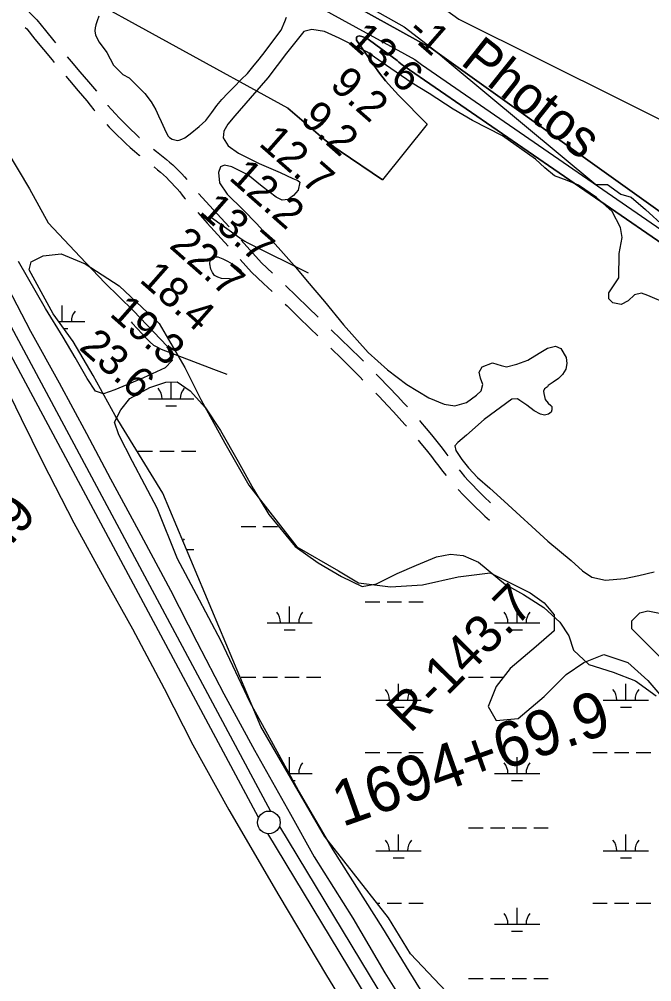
# Model space of a CAD drawing. Extents: x 3477039 to 3515015, y 546746 to 572297.
# Drawn here: x 3497919 to 3499315, y 559836 to 561962 of the extents above; entities that cross this region are included whole.
import ezdxf

# ---------------------------------------------------------------- set-up
doc = ezdxf.new("R2010")
doc.units = 0
for name, color, linetype in [('V-LEVE-TOET', 7, 'Continuous'), ('V-RIVR-EDGE', 7, 'Continuous'), ('V-RIVR-IDEN', 7, 'Continuous'), ('V-RIVR-RANG', 7, 'Continuous'), ('V-RIVR-RANG-IDEN', 7, 'Continuous'), ('V-ROAD-CNTR', 7, 'Continuous'), ('V-SITE-VEGE', 7, 'Continuous'), ('V-SURV-IDEN', 7, 'Continuous'), ('V-SURV-LINE', 7, 'Continuous'), ('V-TOPO-DPTH', 7, 'Continuous'), ('V-TOPO-MINR', 7, 'Continuous'), ('V-TOPO-SHOR', 7, 'Continuous'), ('V-TOPO-WATR', 7, 'Continuous'), ('V-WETL-SWMP', 7, 'Continuous')]:
    doc.layers.add(name, color=color, linetype=linetype)

msp = doc.modelspace()

# ---------------------------------------------------------------- linework, layer by layer
at = {"layer": 'V-LEVE-TOET'}
for points in [[(3497528.4, 561986.7), (3497542.9, 561964.2), (3497552.6, 561946.5), (3497585.2, 561899.2), (3497641.6, 561811.6), (3497711.2, 561700.8), (3497772.4, 561592.1), (3497827.7, 561485.8), (3497893.8, 561369.7), (3497943.7, 561273.2), (3498006.9, 561159.1), (3498067.1, 561046.9), (3498120.5, 560946.5), (3498182.6, 560832.4), (3498253, 560700.5), (3498311.2, 560586.4), (3498370.9, 560472.2), (3498438.4, 560347.3), (3498517.6, 560206), (3498570, 560112), (3498655.6, 559976.7), (3498726, 559855.6), (3498788.3, 559755.2)], [(3497488.9, 561891.5), (3497592.9, 561713.3), (3497695.4, 561517.2), (3497787.5, 561344.7), (3497870.6, 561189.8), (3497886.6, 561155.6), (3497922.9, 561079.7), (3497970.4, 560984.5), (3498039.6, 560849.8), (3498106.7, 560727.4), (3498169, 560615.5), (3498239.1, 560483.4), (3498302.2, 560359.2), (3498381.4, 560215.7), (3498491.8, 560026.1), (3498597.1, 559849.6), (3498655.1, 559754.8)]]:
    msp.add_lwpolyline(points, dxfattribs=at)
at = {"layer": 'V-RIVR-EDGE'}
msp.add_lwpolyline([(3498691.7, 561989), (3498769, 561944.9), (3498838.5, 561891.3), (3498872.7, 561862.4), (3499191.4, 561596.9), (3499217.8, 561596.8), (3499246.6, 561575.8), (3499269.4, 561569.1), (3499301.1, 561541.4), (3499343.6, 561503.5)], dxfattribs=at)
at = {"layer": 'V-ROAD-CNTR'}
for points in [[(3497933.4, 561985.2), (3497935.4, 561983.2), (3497946.3, 561972.2), (3497958, 561960.7), (3497977.1, 561936.9), (3497995.7, 561914), (3497999, 561909.9)], [(3497932.4, 561943.8), (3497935.7, 561940.5), (3497953.7, 561918.1), (3497972.5, 561895), (3497991.4, 561872.1), (3497995.9, 561866.6)], [(3498024.6, 561879.1), (3498033.4, 561868.6), (3498052.5, 561846), (3498071.7, 561823.6), (3498089.5, 561803.1)], [(3498021.7, 561836), (3498029.6, 561826.6), (3498049, 561804), (3498068.2, 561781.9), (3498075.7, 561772.2), (3498083.8, 561762.2), (3498086, 561759.5)], [(3498114.7, 561772), (3498114.9, 561771.7), (3498123, 561762.4), (3498131.3, 561753.2), (3498139.7, 561744.1), (3498148.2, 561735.2), (3498156.9, 561726.4), (3498165.8, 561717.8), (3498174.8, 561709.4), (3498184, 561701.1), (3498184.5, 561700.6)], [(3498112.4, 561729.4), (3498117.8, 561723.5), (3498126.8, 561714.2), (3498135.8, 561705.1), (3498145.1, 561696.1), (3498154.5, 561687.3), (3498164, 561678.7), (3498173.7, 561670.2), (3498183.6, 561661.9), (3498185, 561660.8)], [(3498215.2, 561674.9), (3498222, 561669.6), (3498229.2, 561664.2), (3498236.5, 561658.4), (3498243.7, 561652.5), (3498250.8, 561646.4), (3498257.7, 561640.1), (3498264.5, 561633.7), (3498271.2, 561627.2), (3498277.7, 561620.5), (3498284, 561613.6), (3498289.1, 561607.9)], [(3498216.4, 561636), (3498217.7, 561635), (3498224.4, 561629.5), (3498231, 561623.9), (3498237.4, 561618.1), (3498243.7, 561612.1), (3498249.9, 561606), (3498255.9, 561599.8), (3498261.8, 561593.5), (3498267.6, 561587), (3498273.2, 561580.4), (3498278.6, 561573.6), (3498284.4, 561566.2), (3498285.9, 561564.5)], [(3498314.9, 561577.3), (3498356.2, 561532), (3498382.2, 561503.3)], [(3498312.9, 561535), (3498334, 561511.8), (3498380.1, 561460.9)], [(3498409, 561473.6), (3498453.5, 561424.1), (3498477.8, 561401.2)], [(3498406.8, 561431.2), (3498432, 561403.1), (3498458.5, 561378.2), (3498477.3, 561360.3)], [(3498506.8, 561373.7), (3498530.9, 561350.5), (3498556.7, 561325.6), (3498578.7, 561304.1)], [(3498506.2, 561332.7), (3498510.1, 561328.9), (3498535.7, 561304.1), (3498561.2, 561279.2), (3498577.8, 561262.9)], [(3498607.2, 561276), (3498607.6, 561275.6), (3498629, 561255.2), (3498650.4, 561234.6), (3498671.6, 561213.7), (3498678.9, 561206.4)], [(3498606.6, 561235.1), (3498608.3, 561233.6), (3498629.5, 561213.1), (3498650.5, 561192.4), (3498671.3, 561171.6), (3498677.8, 561165)], [(3498707.1, 561178), (3498713.5, 561171.5), (3498734.2, 561150.1), (3498754.7, 561128.5), (3498767.5, 561114.8), (3498775.9, 561105.5)], [(3498705.8, 561136.3), (3498712.5, 561129.3), (3498732.8, 561108), (3498745.4, 561094.5), (3498757.8, 561080.8), (3498770, 561067), (3498773.6, 561062.9)], [(3498802.4, 561075.5), (3498804.9, 561072.6), (3498817, 561058.3), (3498829, 561043.8), (3498840.8, 561029.2), (3498852.5, 561014.4), (3498860.6, 561003.5), (3498865, 560997.6)], [(3498799.5, 561032.4), (3498805.8, 561024.8), (3498817.4, 561010.5), (3498828.7, 560996.2), (3498836.6, 560985.5), (3498844.9, 560974.6), (3498853.3, 560963.9), (3498861.4, 560953.9)], [(3498890.1, 560966.4), (3498893.5, 560962.3), (3498902.2, 560952.3), (3498911, 560942.5), (3498920, 560932.9), (3498929.1, 560923.4), (3498938.4, 560914), (3498947.8, 560904.8), (3498957.4, 560895.7), (3498959.1, 560894.1)], [(3498887.6, 560923.7), (3498888.8, 560922.3), (3498898.1, 560912.3), (3498907.6, 560902.4), (3498917.2, 560892.7), (3498927, 560883.1), (3498936.9, 560873.7), (3498947, 560864.5), (3498957.1, 560855.5)]]:
    msp.add_lwpolyline(points, dxfattribs=at)
at = {"layer": 'V-SITE-VEGE'}
for points in [[(3497891.9, 561671.6), (3497941.5, 561587), (3497983.2, 561512.2), (3498053.4, 561437.2), (3498108.1, 561380), (3498171.5, 561317.8), (3498245.6, 561239.9), (3498256.2, 561208.5), (3498241.4, 561191.9), (3498193.2, 561169.6), (3498156.8, 561154.1), (3498130.3, 561143.4), (3498104.7, 561134.8), (3498087.1, 561140.7), (3498068.6, 561168.3), (3498042.4, 561214.6), (3498016.1, 561259.9), (3497977.2, 561322.9), (3497917, 561427.2)], [(3498844.9, 559752.9), (3498779.9, 559859), (3498721.6, 559954.4), (3498611.9, 560127.4), (3498535.2, 560258.2), (3498476.1, 560367.3), (3498428.5, 560452.8), (3498364.6, 560588.3), (3498310.3, 560691.5), (3498268.7, 560770.1), (3498223.2, 560882.1), (3498169, 560985.2), (3498138.9, 561044.2), (3498129.3, 561071.7), (3498143.1, 561099), (3498162.9, 561124.4), (3498207.1, 561148.6), (3498242.4, 561160.2), (3498267.9, 561161), (3498296.2, 561141.3), (3498330.3, 561103.9), (3498363.3, 561053.7), (3498402.1, 560984.9), (3498436.1, 560924), (3498470.1, 560867.9), (3498528.4, 560797.1), (3498579.2, 560761.5), (3498630, 560730.9), (3498675.9, 560709), (3498707.3, 560714.7), (3498753.4, 560738), (3498795.7, 560756.4), (3498839.9, 560774.7), (3498871.3, 560780.4), (3498898.7, 560777.3), (3498932.9, 560762.5), (3498992.4, 560713.1), (3499032.4, 560691.4), (3499077.3, 560662.7), (3499112.4, 560630.2), (3499131.8, 560599.7), (3499142.4, 560568.3), (3499176.5, 560536.7), (3499230.3, 560519.8), (3499279.2, 560500.9), (3499325.1, 560467.3)]]:
    msp.add_lwpolyline(points, dxfattribs=at)
at = {"layer": 'V-SURV-LINE'}
for points in [[(3498447.4, 560198.4), (3497640, 561705.4)], [(3497666.4, 561719.6), (3498473.9, 560212.6)], [(3498493.2, 560178.6), (3499623.5, 558308.1)], [(3499597.8, 558292.6), (3498467.6, 560163)]]:
    msp.add_lwpolyline(points, dxfattribs=at)
msp.add_circle((3498470.1, 560187.9), 25, dxfattribs=at)
at = {"layer": 'V-TOPO-DPTH'}
for points in [[(3500385.4, 560809.6), (3500382.3, 560812.2), (3500378.7, 560815.1), (3500375, 560818), (3500371.4, 560820.9), (3499617.8, 561332.2), (3499611.1, 561337.5), (3499604.3, 561342.9), (3498851.6, 561881), (3498828.1, 561897.8), (3498113.8, 562294), (3498107.7, 562298.1), (3498101.5, 562302.2), (3498095.4, 562306.3), (3498055.9, 562332.9), (3498029.9, 562350.2), (3498003.8, 562367.2), (3497977.5, 562384), (3497951.1, 562400.5), (3497512.1, 562671.5)], [(3497512.1, 562671.5), (3497951.1, 562400.5), (3497977.5, 562384), (3498003.8, 562367.2), (3498029.9, 562350.2), (3498055.9, 562332.9), (3498095.4, 562306.3), (3498101.5, 562302.2), (3498107.7, 562298.1), (3498113.8, 562294), (3498828.1, 561897.8), (3498851.6, 561881), (3499604.3, 561342.9), (3499611.1, 561337.5), (3499617.8, 561332.2), (3500371.4, 560820.9), (3500375, 560818), (3500378.7, 560815.1), (3500382.3, 560812.2), (3500385.9, 560809.2)], [(3498720.8, 561607.4), (3498627.1, 561670.8), (3498616, 561678.6), (3498605, 561686.7), (3498594.3, 561695.1), (3498583.7, 561703.8), (3498512, 561765.2), (3498018.8, 562037.4), (3497931.3, 562098)], [(3499453.1, 561387.2), (3498768.4, 561858.2), (3498764.5, 561861.3), (3498760.7, 561864.4), (3498756.8, 561867.5), (3498752.9, 561870.5), (3498692.4, 561915.7), (3498687.1, 561919.1), (3498681.5, 561921.9), (3498675.5, 561923.8), (3498669.3, 561925), (3498665.8, 561924), (3498663.6, 561922.2), (3498663.1, 561919.4), (3498663.7, 561915.9), (3498702, 561860.2), (3498714.5, 561842.9), (3498727.6, 561826.1), (3498741.5, 561810.1), (3498756.1, 561794.5), (3498819.1, 561730.3), (3498720.8, 561607.4)]]:
    msp.add_lwpolyline(points, dxfattribs=at)
at = {"layer": 'V-TOPO-MINR'}
for points in [[(3495962.6, 563206.8), (3496749.5, 563037), (3496757.5, 563035.1), (3496765.5, 563033.1), (3496773.4, 563030.9), (3496781.2, 563028.6), (3497492.2, 562726.4), (3497505.3, 562719.3), (3497518.4, 562711.9), (3498210.9, 562417.9), (3498809.8, 562018.7), (3498836.3, 561999.9), (3498862.8, 561981), (3498889.1, 561961.9), (3499795.1, 561510.8), (3499807.6, 561498.3), (3499819.8, 561485.5), (3499910.6, 561387.2), (3499968.3, 561325.4), (3500026.4, 561263.9), (3500392.9, 560889)], [(3497803.8, 562454.2), (3498047.9, 562291.1), (3498067.1, 562278.2), (3498086.3, 562265.4), (3498105.5, 562252.5), (3498124.7, 562239.6), (3498792.3, 561873), (3498806.6, 561861.9), (3499562.3, 561340.4), (3499580.1, 561326.3), (3499598, 561312.2), (3499615.9, 561298.1), (3499633.8, 561284.1), (3500307.3, 560815.6), (3500327.1, 560799.3), (3501396.9, 560057.3)], [(3498819.1, 561730.3), (3498756.1, 561794.5), (3498741.5, 561810.1), (3498727.6, 561826.1), (3498714.5, 561842.9), (3498702, 561860.2), (3498663.7, 561915.9), (3498663.1, 561919.4), (3498663.6, 561922.2), (3498665.8, 561924), (3498669.3, 561925), (3498675.5, 561923.8), (3498681.5, 561921.9), (3498687.1, 561919.1), (3498692.4, 561915.7), (3498752.9, 561870.5), (3498756.8, 561867.5), (3498760.7, 561864.4), (3498764.5, 561861.3), (3498768.4, 561858.2), (3499453.1, 561387.2)], [(3498512, 561765.2), (3498583.7, 561703.8), (3498594.3, 561695.1), (3498605, 561686.7), (3498616, 561678.6), (3498627.1, 561670.8), (3498720.8, 561607.4)], [(3498338, 561528), (3498406.1, 561478.8), (3498411.3, 561475.2), (3498416.7, 561471.7), (3498422.3, 561468.6), (3498427.9, 561465.6), (3498556.5, 561402)], [(3498412.2, 561394.8), (3498408.1, 561390.6), (3498401.1, 561387.5), (3498365.8, 561389.6), (3498357.3, 561391.9), (3498350.3, 561395.8), (3498345.3, 561402.2), (3498341.8, 561410.2), (3498339.4, 561421.7), (3498340.6, 561429.2), (3498343.7, 561434.7), (3498349.5, 561437.1), (3498357.1, 561437.4), (3498368.2, 561432.9), (3498379, 561427.8), (3498389.1, 561421.7), (3498399, 561414.9), (3498408.5, 561407.5), (3498411.8, 561400.6), (3498412.2, 561394.8)], [(3498166.2, 561293.7), (3498168.6, 561290.8), (3498201.1, 561255), (3498208.1, 561248.3), (3498215.6, 561242.3), (3498223.9, 561237.4), (3498232.6, 561233.3), (3498303.4, 561205.7), (3498348.1, 561188.7), (3498377.1, 561177.8)]]:
    msp.add_lwpolyline(points, dxfattribs=at)
at = {"layer": 'V-TOPO-SHOR'}
for points in [[(3498094.4, 561968.8), (3498090.9, 561958.2), (3498088.1, 561949.8), (3498086.4, 561943), (3498085.8, 561936.3), (3498087.4, 561926.8), (3498095.7, 561911), (3498112.4, 561888.5), (3498127.3, 561860.4), (3498147.4, 561840.1), (3498161.4, 561832.7), (3498181.4, 561813), (3498195.9, 561797.8), (3498210.4, 561779.8), (3498220.4, 561761.8), (3498226.5, 561748.3), (3498232, 561735.9), (3498243.6, 561711.7)], [(3498296.3, 561708.6), (3498316, 561724.8), (3498330.6, 561738.1), (3498344.2, 561756), (3498354.9, 561771.6), (3498366.2, 561784.4), (3498379.8, 561798.9), (3498393.3, 561812.9), (3498409.1, 561828.5), (3498423.2, 561842.4), (3498434.5, 561856.9), (3498448.6, 561873.6), (3498461.6, 561890.4), (3498476.3, 561910.5), (3498497.2, 561937.8), (3498505.1, 561956.8), (3498509.1, 561966.9)], [(3499396.1, 561313.2), (3499306.6, 561351.7), (3499292.3, 561356.8), (3499277.2, 561353.3), (3499262.8, 561339.8), (3499247.6, 561332), (3499229, 561335.7), (3499220.4, 561344.3), (3499220.5, 561357.3), (3499235, 561379.4), (3499242.2, 561390.9), (3499243.3, 561444.7), (3499250, 561479.9), (3499246.5, 561502.1), (3499228, 561537.4), (3499193, 561568.5), (3499153.7, 561595.3), (3499128.7, 561605.5), (3499100.7, 561616.4), (3499079.3, 561633.8), (3499058.6, 561652.6), (3498985.7, 561704.7), (3498919.8, 561738.1), (3498876.9, 561763.5), (3498824, 561798.2), (3498786.1, 561820.7), (3498738.9, 561853.3), (3498686, 561890.2), (3498625.1, 561920), (3498592.9, 561934.6), (3498564.9, 561939), (3498547, 561934.8), (3498508.6, 561887), (3498468.1, 561832.7), (3498429.1, 561787.7), (3498395.1, 561748.4), (3498379.2, 561730.5), (3498370.5, 561714.8), (3498369, 561699.7), (3498380.4, 561682.4), (3498403.2, 561665.8), (3498448.3, 561643.3), (3498494.9, 561623.6), (3498522.8, 561610.5), (3498534.3, 561605.4), (3498538.5, 561601.8), (3498534.8, 561584.6), (3498524.7, 561572.4), (3498512.5, 561563.9), (3498499.5, 561562.5), (3498485.9, 561569.1), (3498455.2, 561592.2), (3498423.8, 561618.3), (3498388, 561635.7), (3498372.2, 561639.4), (3498363.6, 561635.9), (3498358.5, 561623.7), (3498361.2, 561600.7), (3498378.3, 561575.5)], [(3498243.6, 561711.7), (3498248, 561703.9), (3498250.8, 561701), (3498256.4, 561697.1), (3498268.2, 561694.2), (3498272.1, 561694.8), (3498277.7, 561697), (3498284.5, 561700.3), (3498296.3, 561708.6)], [(3498378.3, 561575.5), (3498413.3, 561540.8), (3498442.5, 561510.5), (3498490.3, 561457.8), (3498526, 561418.1), (3498554.5, 561383.5), (3498593, 561338.7), (3498635, 561286.8), (3498689.2, 561226.2), (3498732.1, 561187.9), (3498774.9, 561155.3), (3498822.9, 561125.6), (3498857.2, 561111.8), (3498880.2, 561108), (3498906.1, 561115.1), (3498928.4, 561131.4), (3498938.5, 561141.4), (3498942.2, 561155), (3498937.3, 561169.4), (3498934.5, 561182.4), (3498941, 561194.5), (3498963.3, 561203), (3498982.7, 561197.2), (3498994.8, 561194.2), (3499017.1, 561199.8), (3499041.6, 561209), (3499066.8, 561224.7), (3499084.8, 561235.3), (3499102.8, 561239.5), (3499114.3, 561234.4), (3499126.3, 561215), (3499127.9, 561201.3)], [(3499127.9, 561201.3), (3499125.6, 561189), (3499118.2, 561177.3), (3499109.2, 561168.4), (3499097.9, 561160.6), (3499086.7, 561152.8), (3499085, 561150), (3499078.2, 561145.6), (3499076, 561140.6), (3499077.1, 561135.5), (3499079.8, 561122), (3499086.5, 561113.6), (3499092.6, 561108.5), (3499094.3, 561106.3), (3499094.8, 561099), (3499093.1, 561093.9), (3499087.4, 561089.5), (3499078.5, 561087.3), (3499069.5, 561089.6), (3499055.5, 561097), (3499039.3, 561109.4), (3499023.7, 561120.1), (3499018.7, 561123.5), (3499006.4, 561122.5), (3498945.6, 561078), (3498906.1, 561042.9), (3498887, 561026.8), (3498880.2, 561019.5), (3498882.9, 561009.4), (3498896.3, 560989.2), (3498910.7, 560971.1), (3498930.2, 560949.7), (3498958.1, 560926), (3498989.3, 560897.2), (3499085.8, 560809.2)], [(3499085.8, 560809.2), (3499137.6, 560766.3), (3499162.2, 560743.8), (3499182.8, 560729.6), (3499213.1, 560722.7), (3499255.1, 560726.4), (3499286.6, 560732.9), (3499320.8, 560741.1)]]:
    msp.add_lwpolyline(points, dxfattribs=at)
at = {"layer": 'V-TOPO-WATR'}
msp.add_lwpolyline([(3497512.1, 562671.5), (3497951.1, 562400.5), (3497977.5, 562384), (3498003.8, 562367.2), (3498029.9, 562350.2), (3498055.9, 562332.9), (3498095.4, 562306.3), (3498101.5, 562302.2), (3498107.7, 562298.1), (3498113.8, 562294), (3498828.1, 561897.8), (3498851.6, 561881), (3499604.3, 561342.9), (3499611.1, 561337.5), (3499617.8, 561332.2), (3500371.4, 560820.9), (3500375, 560818), (3500378.7, 560815.1), (3500382.3, 560812.2), (3500385.9, 560809.2)], dxfattribs=at)
at = {"layer": 'V-WETL-SWMP'}
for p, q in [((3498014, 561294), (3498014, 561330)), ((3498006.6, 561294), (3498064, 561294)), ((3498017.6, 561278.6), (3498026, 561278.6)), ((3498082.8, 561174), (3498083.1, 561174)), ((3498254.4, 561123.2), (3498254.4, 561159.2)), ((3498204.4, 561123.2), (3498304.4, 561123.2)), ((3498242.4, 561107.8), (3498266.4, 561107.8)), ((3498181, 561007.8), (3498213, 561007.8)), ((3498229, 561007.8), (3498261, 561007.8)), ((3498277, 561007.8), (3498309, 561007.8)), ((3498409, 560841.3), (3498441, 560841.3)), ((3498457, 560841.3), (3498489, 560841.3)), ((3498288.5, 560790.6), (3498304.4, 560790.6)), ((3498515.9, 560628.7), (3498515.9, 560664.7)), ((3498682.9, 560675.1), (3498714.9, 560675.1)), ((3498730.9, 560675.1), (3498762.9, 560675.1)), ((3498778.9, 560675.1), (3498810.9, 560675.1)), ((3499017.8, 560628.7), (3499017.8, 560664.7)), ((3498465.9, 560628.7), (3498565.9, 560628.7)), ((3498967.8, 560628.7), (3499067.8, 560628.7)), ((3498503.9, 560613.3), (3498527.9, 560613.3)), ((3499005.8, 560613.3), (3499029.8, 560613.3)), ((3498409, 560508.6), (3498441, 560508.6)), ((3498457, 560508.6), (3498489, 560508.6)), ((3498505, 560508.6), (3498537, 560508.6)), ((3498553, 560508.6), (3498585, 560508.6)), ((3498756.4, 560457.9), (3498756.4, 560493.9)), ((3498910.9, 560508.6), (3498942.9, 560508.6)), ((3498958.9, 560508.6), (3498987.9, 560508.6)), ((3499258.3, 560457.9), (3499258.3, 560493.9)), ((3498706.4, 560457.9), (3498806.4, 560457.9)), ((3499208.3, 560457.9), (3499308.3, 560457.9)), ((3498744.4, 560442.4), (3498768.4, 560442.4)), ((3499246.3, 560442.4), (3499270.3, 560442.4)), ((3498682.9, 560342.4), (3498714.9, 560342.4)), ((3498730.9, 560342.4), (3498762.9, 560342.4)), ((3498778.9, 560342.4), (3498810.9, 560342.4)), ((3499184.9, 560342.4), (3499216.9, 560342.4)), ((3499232.9, 560342.4), (3499264.9, 560342.4)), ((3499280.9, 560342.4), (3499312.9, 560342.4)), ((3498515.9, 560296), (3498515.9, 560332)), ((3499017.8, 560296), (3499017.8, 560332)), ((3498512.6, 560296), (3498565.9, 560296)), ((3498521.6, 560280.6), (3498527.9, 560280.6)), ((3498967.8, 560296), (3499067.8, 560296)), ((3499005.8, 560280.6), (3499029.8, 560280.6)), ((3498582.4, 560175.9), (3498585, 560175.9)), ((3498910.9, 560175.9), (3498942.9, 560175.9)), ((3498958.9, 560175.9), (3498990.9, 560175.9)), ((3499006.9, 560175.9), (3499038.9, 560175.9)), ((3499054.9, 560175.9), (3499086.9, 560175.9)), ((3498756.4, 560125.2), (3498756.4, 560161.2)), ((3499258.3, 560125.2), (3499258.3, 560161.2)), ((3498706.4, 560125.2), (3498806.4, 560125.2)), ((3498744.4, 560109.8), (3498768.4, 560109.8)), ((3499208.3, 560125.2), (3499308.3, 560125.2)), ((3499246.3, 560109.8), (3499270.3, 560109.8)), ((3498708.5, 560009.8), (3498714.9, 560009.8)), ((3498730.9, 560009.8), (3498762.9, 560009.8)), ((3498778.9, 560009.8), (3498810.9, 560009.8)), ((3499184.9, 560009.8), (3499216.9, 560009.8)), ((3499232.9, 560009.8), (3499264.9, 560009.8)), ((3499280.9, 560009.8), (3499312.9, 560009.8)), ((3499017.8, 559963.3), (3499017.8, 559999.3)), ((3498967.8, 559963.3), (3499067.8, 559963.3)), ((3499005.8, 559947.9), (3499029.8, 559947.9)), ((3498910.9, 559843.3), (3498942.9, 559843.3)), ((3498958.9, 559843.3), (3498990.9, 559843.3)), ((3499006.9, 559843.3), (3499038.9, 559843.3)), ((3499054.9, 559843.3), (3499086.9, 559843.3))]:
    msp.add_line(p, q, dxfattribs=at)
for points in [[(3498861.7, 559814.1), (3498782.4, 559897.8), (3498734, 559977.1), (3498593.1, 560157.7), (3498452.1, 560399.9), (3498236.3, 560915.2), (3498130.6, 561087), (3498082.2, 561175.1), (3498038.1, 561249.9), (3497994.1, 561311.6), (3497941.2, 561408.5), (3497945.6, 561426.1), (3497972.1, 561439.3), (3498011.7, 561443.7), (3498064.6, 561421.7), (3498139.4, 561373.3), (3498227.5, 561289.6), (3498284.8, 561192.7), (3498320, 561122.2), (3498372.9, 561025.3), (3498425.7, 560932.8), (3498531.4, 560796.3), (3498623.9, 560743.4), (3498667.9, 560717), (3498738.4, 560708.2), (3498808.9, 560712.6), (3498888.2, 560730.2), (3498958.6, 560739), (3499046.7, 560695), (3499077.5, 560673), (3499099.6, 560646.6), (3499099.6, 560611.3), (3499059.9, 560576.1), (3499002.7, 560527.6), (3498971.8, 560488), (3498954.2, 560444), (3498971.8, 560413.1), (3499020.3, 560417.5), (3499077.5, 560466), (3499126, 560514.4), (3499165.6, 560540.8), (3499209.7, 560558.5), (3499262.5, 560540.8), (3499306.6, 560501.2), (3499333, 560470.4)], [(3499421.1, 560466), (3499271.3, 560615.7), (3499271.3, 560633.3), (3499288.9, 560651), (3499306.6, 560655.4), (3499350.6, 560646.6)]]:
    msp.add_lwpolyline(points, dxfattribs=at)
for centre, start, end in [((3498069.2, 561294.5), 139.2282, 180.7718), ((3498199.2, 561123.7), 359.2282, 40.7718), ((3498309.7, 561123.7), 139.2282, 180.7718), ((3498309.7, 560791), 139.2282, 146.7043), ((3498460.6, 560629.2), 359.2282, 40.7718), ((3498571.1, 560629.2), 139.2282, 180.7718), ((3498962.5, 560629.2), 359.2282, 40.7718), ((3499073, 560629.2), 139.2282, 180.7718), ((3498701.1, 560458.4), 359.2282, 40.7718), ((3498811.6, 560458.4), 139.2282, 180.7718), ((3499203, 560458.4), 359.2282, 40.7718), ((3499313.5, 560458.4), 139.2282, 180.7718), ((3498571.1, 560296.5), 139.2282, 180.7718), ((3498962.5, 560296.5), 359.2282, 40.7718), ((3499073, 560296.5), 139.2282, 180.7718), ((3498701.1, 560125.7), 359.2282, 40.7718), ((3498811.6, 560125.7), 139.2282, 180.7718), ((3499203, 560125.7), 359.2282, 40.7718), ((3499313.5, 560125.7), 139.2282, 180.7718), ((3498962.5, 559963.8), 359.2282, 40.7718), ((3499073, 559963.8), 139.2282, 180.7718)]:
    msp.add_arc(centre, 35.2, start, end, dxfattribs=at)

# ---------------------------------------------------------------- texts
at = {"layer": 'V-RIVR-IDEN'}
msp.add_text('Photos', height=83, rotation=321.4678, dxfattribs=at).set_placement((3498890.4, 561864.3))
at = {"layer": 'V-RIVR-RANG'}
for s, rotation, p in [('13.6', 318.6483, (3498641.6, 561911.6)), ('-1', 318.9356, (3498771.5, 561930.3)), ('9.2', 318.6483, (3498602.1, 561813.2)), ('9.2', 318.6483, (3498536.2, 561737.9)), ('12.7', 318.6483, (3498445.4, 561684.7)), ('12.2', 318.6483, (3498379.5, 561609.4)), ('13.7', 318.6483, (3498313.6, 561534.2)), ('22.7', 318.6483, (3498247.8, 561459)), ('18.4', 318.6483, (3498181.9, 561383.7)), ('19.3', 318.6483, (3498116, 561308.5)), ('23.6', 318.6483, (3498048.7, 561234.5))]:
    msp.add_text(s, height=67, rotation=rotation, dxfattribs=at).set_placement(p)
at = {"layer": 'V-RIVR-RANG-IDEN'}
for s, rotation, p in [('R-143.9', 48.7939, (3497700.7, 560569.8)), ('R-143.7', 45.219, (3498781.6, 560382.9))]:
    msp.add_text(s, height=83, rotation=rotation, dxfattribs=at).set_placement(p)
at = {"layer": 'V-SURV-IDEN'}
msp.add_text('1694+69.9', height=100, rotation=19.4344, dxfattribs=at).set_placement((3498632.2, 560177.3))

doc.saveas('drawing.dxf')
